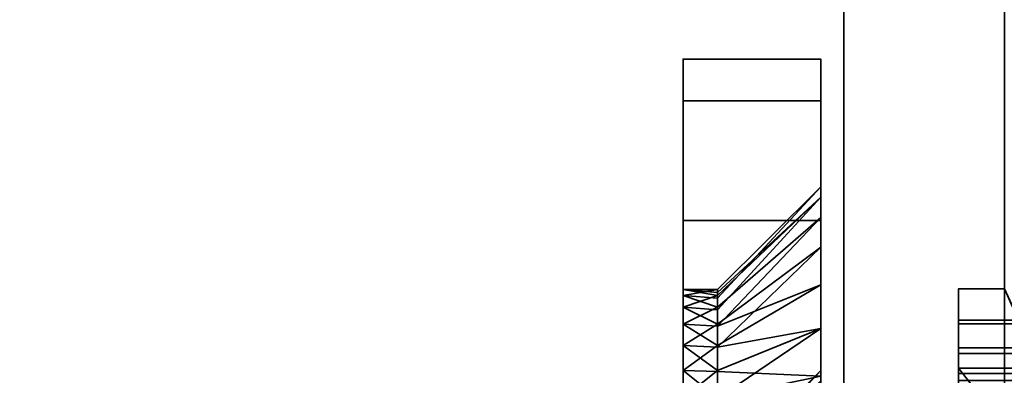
# Model space of a CAD drawing. Header units: millimetres. Extents: x -625 to 3625, y -115 to 71.
# Tile 429 of 656: x 1966 to 1987, y -21 to -14. Entities that reach past the tile are written whole.
import ezdxf

# ---------------------------------------------------------------- set-up
doc = ezdxf.new("R2010")
doc.units = ezdxf.units.MM
doc.layers.add('152', color=7, linetype='Continuous', true_color=0xffffff)

# ---------------------------------------------------------------- blocks, each defined once
blk = doc.blocks.new('UG_SURFACE_002')
at = {"layer": '152', "color": 252, "linetype": 'Continuous', "lineweight": 35}
for points in [[(2200, -31, 2235), (2200, 69, 2235), (800, 69, 2235), (800, -31, 2235)], [(950, -31, 2085), (950, 69, 2085), (2050, 69, 2085), (2050, -31, 2085)]]:
    blk.add_3dface(points, dxfattribs=at)
blk = doc.blocks.new('UG_SURFACE_078')
at = {"layer": '152', "color": 252, "linetype": 'Continuous', "lineweight": 35}
for points in [[(1980.5, -14.5, 413), (1980.5, -21.28, 347.741), (1980.5, -24.737, 410.573), (1980.5, -23.902, 411.5)], [(1980.5, -23.902, 411.5), (1980.5, -23.516, 412.686), (1980.5, -14.5, 413)], [(1980.5, -14.5, 328), (1980.5, -20.737, 342.573), (1980.5, -19.902, 343.5)], [(1980.5, -23.516, 412.686), (1980.5, -23.647, 413.927), (1980.5, -15.413, 417.592), (1980.5, -14.5, 413)], [(1980.5, -14.5, 413), (1980.5, -19.647, 345.927), (1980.5, -20.271, 347.007)], [(1980.5, -19.902, 343.5), (1980.5, -19.516, 344.686), (1980.5, -14.5, 328)], [(1980.5, -19.516, 344.686), (1980.5, -19.647, 345.927), (1980.5, -14.5, 413), (1980.5, -14.5, 328)], [(1980.5, -23.124, 342.066), (1980.5, -21.876, 342.066), (1980.5, -14.5, 328), (1980.5, -31.5, 328)], [(1980.5, -21.876, 342.066), (1980.5, -20.737, 342.573), (1980.5, -14.5, 328)], [(1980.5, -20.271, 347.007), (1980.5, -21.28, 347.741), (1980.5, -14.5, 413)], [(1980.5, -14.5, 328), (1980.5, -14.5, 277), (1980.5, -23.647, 277.927), (1980.5, -24.271, 279.007)], [(1980.5, -23.902, 275.5), (1980.5, -23.516, 276.686), (1980.5, -14.5, 277), (1980.5, -15.413, 272.408)], [(1980.5, -23.516, 276.686), (1980.5, -23.647, 277.927), (1980.5, -14.5, 277)], [(1980.5, -31.5, 328), (1980.5, -14.5, 328), (1980.5, -25.28, 279.741), (1980.5, -26.5, 280)], [(1980.5, -24.271, 279.007), (1980.5, -25.28, 279.741), (1980.5, -14.5, 328)], [(1983.5, -14.5, 328), (1983.5, -14.5, 277), (1980.5, -14.5, 277), (1980.5, -14.5, 328)], [(1980.5, -14.5, 328), (1980.5, -14.5, 413), (1983.5, -14.5, 413), (1983.5, -14.5, 328)], [(1980.5, -15.413, 417.592), (1983.5, -15.413, 417.592), (1983.5, -14.5, 413), (1980.5, -14.5, 413)], [(1983.5, -15.413, 272.408), (1980.5, -15.413, 272.408), (1980.5, -14.5, 277), (1983.5, -14.5, 277)], [(1983.5, -14.5, 413), (1983.5, -21.279, 413.549), (1983.5, -21.507, 411.378)], [(1983.5, -14.5, 328), (1983.5, -14.5, 413), (1983.5, -17.279, 345.549)], [(1983.5, -21.507, 411.378), (1983.5, -22.598, 409.487), (1983.5, -19.414, 349.247), (1983.5, -14.5, 413)], [(1983.5, -17.279, 345.549), (1983.5, -17.507, 343.378), (1983.5, -14.5, 328)], [(1983.5, -21.953, 415.625), (1983.5, -21.279, 413.549), (1983.5, -14.5, 413), (1983.5, -15.413, 417.592)], [(1983.5, -29.5, 328), (1983.5, -14.5, 328), (1983.5, -20.365, 340.204), (1983.5, -22.5, 339.75)], [(1983.5, -17.507, 343.378), (1983.5, -18.598, 341.487), (1983.5, -14.5, 328)], [(1983.5, -14.5, 413), (1983.5, -19.414, 349.247), (1983.5, -17.953, 347.625)], [(1983.5, -18.598, 341.487), (1983.5, -20.365, 340.204), (1983.5, -14.5, 328)], [(1983.5, -15.413, 272.408), (1983.5, -14.5, 277), (1983.5, -21.279, 277.549), (1983.5, -21.507, 275.378)], [(1983.5, -14.5, 277), (1983.5, -14.5, 328), (1983.5, -23.414, 281.247), (1983.5, -21.953, 279.625)], [(1983.5, -21.953, 279.625), (1983.5, -21.279, 277.549), (1983.5, -14.5, 277)], [(1983.5, -26.5, 282.25), (1983.5, -25.408, 282.135), (1983.5, -14.5, 328), (1983.5, -29.5, 328)], [(1983.5, -25.408, 282.135), (1983.5, -23.414, 281.247), (1983.5, -14.5, 328)], [(1983.5, -17.953, 347.625), (1983.5, -17.279, 345.549), (1983.5, -14.5, 413)], [(1980.5, -18.015, 421.485), (1980.5, -15.413, 417.592), (1980.5, -23.647, 413.927), (1980.5, -24.271, 415.007)], [(1980.5, -15.413, 272.408), (1980.5, -18.015, 268.515), (1980.5, -24.737, 274.573), (1980.5, -23.902, 275.5)], [(1980.5, -18.015, 421.485), (1983.5, -18.015, 421.485), (1983.5, -15.413, 417.592), (1980.5, -15.413, 417.592)], [(1983.5, -18.015, 268.515), (1980.5, -18.015, 268.515), (1980.5, -15.413, 272.408), (1983.5, -15.413, 272.408)], [(1983.5, -15.413, 417.592), (1983.5, -18.015, 421.485), (1983.5, -23.414, 417.247), (1983.5, -21.953, 415.625)], [(1983.5, -21.507, 275.378), (1983.5, -22.598, 273.487), (1983.5, -18.015, 268.515), (1983.5, -15.413, 272.408)], [(1983.5, -17.507, 343.378), (1983.5, -17.279, 345.549), (1981.25, -19.516, 345.314), (1981.25, -19.582, 344.693)], [(1983.5, -17.279, 345.549), (1983.5, -17.953, 347.625), (1981.25, -19.902, 346.5), (1981.25, -19.709, 345.907)], [(1981.25, -19.709, 345.907), (1981.25, -19.516, 345.314), (1983.5, -17.279, 345.549)], [(1983.5, -17.507, 343.378), (1981.25, -19.647, 344.073), (1981.25, -19.959, 343.533)], [(1981.25, -19.582, 344.693), (1981.25, -19.647, 344.073), (1983.5, -17.507, 343.378)], [(1981.25, -19.959, 343.533), (1981.25, -20.271, 342.993), (1983.5, -18.598, 341.487), (1983.5, -17.507, 343.378)], [(1981.25, -20.319, 346.964), (1981.25, -19.902, 346.5), (1983.5, -17.953, 347.625), (1983.5, -19.414, 349.247)], [(1980.5, -24.271, 415.007), (1980.5, -25.28, 415.741), (1980.5, -21.908, 424.087), (1980.5, -18.015, 421.485)], [(1980.5, -25.876, 274.066), (1980.5, -24.737, 274.573), (1980.5, -18.015, 268.515), (1980.5, -21.908, 265.913)], [(1980.5, -21.908, 424.087), (1983.5, -21.908, 424.087), (1983.5, -18.015, 421.485), (1980.5, -18.015, 421.485)], [(1983.5, -21.908, 265.913), (1980.5, -21.908, 265.913), (1980.5, -18.015, 268.515), (1983.5, -18.015, 268.515)], [(1983.5, -25.408, 418.135), (1983.5, -23.414, 417.247), (1983.5, -18.015, 421.485), (1983.5, -21.908, 424.087)], [(1983.5, -22.598, 273.487), (1983.5, -24.365, 272.204), (1983.5, -21.908, 265.913), (1983.5, -18.015, 268.515)], [(1983.5, -18.598, 341.487), (1981.25, -20.271, 342.993), (1981.25, -20.775, 342.626)], [(1981.25, -20.775, 342.626), (1981.25, -21.28, 342.259), (1983.5, -20.365, 340.204), (1983.5, -18.598, 341.487)], [(1983.5, -19.414, 349.247), (1981.25, -20.737, 347.427), (1981.25, -20.319, 346.964)], [(1981.25, -21.306, 347.681), (1981.25, -20.737, 347.427), (1983.5, -19.414, 349.247), (1983.5, -21.408, 350.135)], [(1983.5, -21.408, 350.135), (1983.5, -19.414, 349.247), (1983.5, -24.365, 408.204)], [(1983.5, -22.598, 409.487), (1983.5, -24.365, 408.204), (1983.5, -19.414, 349.247)], [(1981.25, -19.647, 344.073), (1980.5, -19.516, 344.686), (1980.5, -19.902, 343.5)], [(1980.5, -19.516, 344.686), (1981.25, -19.582, 344.693), (1981.25, -19.516, 345.314)], [(1981.25, -19.516, 345.314), (1980.5, -19.647, 345.927), (1980.5, -19.516, 344.686)], [(1981.25, -19.516, 345.314), (1981.25, -19.709, 345.907), (1980.5, -19.647, 345.927)], [(1981.25, -19.647, 344.073), (1981.25, -19.582, 344.693), (1980.5, -19.516, 344.686)], [(1980.5, -19.902, 343.5), (1981.25, -19.959, 343.533), (1981.25, -19.647, 344.073)], [(1980.5, -20.271, 347.007), (1980.5, -19.647, 345.927), (1981.25, -19.902, 346.5)], [(1980.5, -19.647, 345.927), (1981.25, -19.709, 345.907), (1981.25, -19.902, 346.5)], [(1980.5, -19.902, 343.5), (1980.5, -20.737, 342.573), (1981.25, -20.271, 342.993)], [(1981.25, -19.902, 346.5), (1981.25, -20.319, 346.964), (1980.5, -20.271, 347.007)], [(1981.25, -20.271, 342.993), (1981.25, -19.959, 343.533), (1980.5, -19.902, 343.5)], [(1980.5, -20.737, 342.573), (1981.25, -20.775, 342.626), (1981.25, -20.271, 342.993)], [(1980.5, -21.28, 347.741), (1980.5, -20.271, 347.007), (1981.25, -20.737, 347.427)], [(1980.5, -20.271, 347.007), (1981.25, -20.319, 346.964), (1981.25, -20.737, 347.427)], [(1983.5, -20.365, 340.204), (1981.25, -21.28, 342.259), (1981.25, -21.89, 342.13)], [(1981.25, -21.89, 342.13), (1981.25, -22.5, 342), (1983.5, -22.5, 339.75), (1983.5, -20.365, 340.204)], [(1981.25, -21.28, 342.259), (1980.5, -20.737, 342.573), (1980.5, -21.876, 342.066)], [(1981.25, -20.737, 347.427), (1981.25, -21.306, 347.681), (1980.5, -21.28, 347.741)], [(1981.25, -21.28, 342.259), (1981.25, -20.775, 342.626), (1980.5, -20.737, 342.573)], [(1980.5, -25.876, 410.066), (1980.5, -21.28, 347.741), (1980.5, -22.5, 348)], [(1980.5, -25.876, 410.066), (1980.5, -24.737, 410.573), (1980.5, -21.28, 347.741)], [(1980.5, -21.876, 342.066), (1981.25, -21.89, 342.13), (1981.25, -21.28, 342.259)], [(1980.5, -22.5, 348), (1980.5, -21.28, 347.741), (1981.25, -21.876, 347.934)], [(1980.5, -21.28, 347.741), (1981.25, -21.306, 347.681), (1981.25, -21.876, 347.934)], [(1983.5, -21.507, 275.378), (1983.5, -21.279, 277.549), (1981.25, -23.516, 277.314), (1981.25, -23.582, 276.693)], [(1983.5, -21.279, 277.549), (1983.5, -21.953, 279.625), (1981.25, -23.902, 278.5), (1981.25, -23.709, 277.907)], [(1981.25, -23.709, 277.907), (1981.25, -23.516, 277.314), (1983.5, -21.279, 277.549)], [(1983.5, -21.507, 411.378), (1983.5, -21.279, 413.549), (1981.25, -23.516, 413.314), (1981.25, -23.582, 412.693)], [(1983.5, -21.279, 413.549), (1983.5, -21.953, 415.625), (1981.25, -23.902, 414.5), (1981.25, -23.709, 413.907)], [(1981.25, -23.709, 413.907), (1981.25, -23.516, 413.314), (1983.5, -21.279, 413.549)], [(1983.5, -21.408, 350.135), (1981.25, -21.876, 347.934), (1981.25, -21.306, 347.681)]]:
    blk.add_3dface(points, dxfattribs=at)
blk = doc.blocks.new('UG_SURFACE_081')
at = {"layer": '152', "color": 252, "linetype": 'Continuous', "lineweight": 35}
for points in [[(1980.5, -15.413, 1852.592), (1980.5, -14.5, 1848), (1980.5, -23.516, 1847.686), (1980.5, -23.647, 1848.927)], [(1980.5, -14.5, 1763), (1980.5, -31.5, 1763), (1980.5, -23.124, 1777.066), (1980.5, -21.876, 1777.066)], [(1980.5, -14.5, 1848), (1980.5, -23.902, 1846.5), (1980.5, -23.516, 1847.686)], [(1980.5, -14.5, 1848), (1980.5, -14.5, 1763), (1980.5, -19.516, 1779.686), (1980.5, -19.647, 1780.927)], [(1980.5, -14.5, 1763), (1980.5, -19.902, 1778.5), (1980.5, -19.516, 1779.686)], [(1980.5, -24.737, 1845.573), (1980.5, -23.902, 1846.5), (1980.5, -14.5, 1848), (1980.5, -21.28, 1782.741)], [(1980.5, -19.647, 1780.927), (1980.5, -20.271, 1782.007), (1980.5, -14.5, 1848)], [(1980.5, -21.876, 1777.066), (1980.5, -20.737, 1777.573), (1980.5, -14.5, 1763)], [(1980.5, -20.737, 1777.573), (1980.5, -19.902, 1778.5), (1980.5, -14.5, 1763)], [(1980.5, -20.271, 1782.007), (1980.5, -21.28, 1782.741), (1980.5, -14.5, 1848)], [(1980.5, -14.5, 1712), (1980.5, -23.516, 1711.686), (1980.5, -23.647, 1712.927)], [(1980.5, -14.5, 1712), (1980.5, -15.413, 1707.408), (1980.5, -23.902, 1710.5), (1980.5, -23.516, 1711.686)], [(1980.5, -23.647, 1712.927), (1980.5, -24.271, 1714.007), (1980.5, -14.5, 1763), (1980.5, -14.5, 1712)], [(1980.5, -31.5, 1763), (1980.5, -14.5, 1763), (1980.5, -25.28, 1714.741), (1980.5, -26.5, 1715)], [(1980.5, -24.271, 1714.007), (1980.5, -25.28, 1714.741), (1980.5, -14.5, 1763)], [(1983.5, -14.5, 1763), (1983.5, -14.5, 1712), (1980.5, -14.5, 1712), (1980.5, -14.5, 1763)], [(1980.5, -14.5, 1763), (1980.5, -14.5, 1848), (1983.5, -14.5, 1848), (1983.5, -14.5, 1763)], [(1980.5, -15.413, 1852.592), (1983.5, -15.413, 1852.592), (1983.5, -14.5, 1848), (1980.5, -14.5, 1848)], [(1983.5, -15.413, 1707.408), (1980.5, -15.413, 1707.408), (1980.5, -14.5, 1712), (1983.5, -14.5, 1712)], [(1983.5, -14.5, 1848), (1983.5, -21.279, 1848.549), (1983.5, -21.507, 1846.378)], [(1983.5, -14.5, 1848), (1983.5, -15.413, 1852.592), (1983.5, -21.953, 1850.625), (1983.5, -21.279, 1848.549)], [(1983.5, -14.5, 1763), (1983.5, -18.598, 1776.487), (1983.5, -20.365, 1775.204)], [(1983.5, -14.5, 1763), (1983.5, -14.5, 1848), (1983.5, -17.279, 1780.549)], [(1983.5, -20.365, 1775.204), (1983.5, -22.5, 1774.75), (1983.5, -29.5, 1763), (1983.5, -14.5, 1763)], [(1983.5, -17.279, 1780.549), (1983.5, -17.507, 1778.378), (1983.5, -14.5, 1763)], [(1983.5, -21.507, 1846.378), (1983.5, -22.598, 1844.487), (1983.5, -17.279, 1780.549), (1983.5, -14.5, 1848)], [(1983.5, -17.507, 1778.378), (1983.5, -18.598, 1776.487), (1983.5, -14.5, 1763)], [(1983.5, -15.413, 1707.408), (1983.5, -14.5, 1712), (1983.5, -21.279, 1712.549), (1983.5, -21.507, 1710.378)], [(1983.5, -26.5, 1717.25), (1983.5, -25.408, 1717.135), (1983.5, -14.5, 1763), (1983.5, -29.5, 1763)], [(1983.5, -14.5, 1712), (1983.5, -21.953, 1714.625), (1983.5, -21.279, 1712.549)], [(1983.5, -25.408, 1717.135), (1983.5, -23.414, 1716.247), (1983.5, -14.5, 1763)], [(1983.5, -23.414, 1716.247), (1983.5, -21.953, 1714.625), (1983.5, -14.5, 1712), (1983.5, -14.5, 1763)], [(1980.5, -23.647, 1848.927), (1980.5, -24.271, 1850.007), (1980.5, -18.015, 1856.485), (1980.5, -15.413, 1852.592)], [(1980.5, -24.737, 1709.573), (1980.5, -23.902, 1710.5), (1980.5, -15.413, 1707.408), (1980.5, -18.015, 1703.515)], [(1980.5, -18.015, 1856.485), (1983.5, -18.015, 1856.485), (1983.5, -15.413, 1852.592), (1980.5, -15.413, 1852.592)], [(1983.5, -18.015, 1703.515), (1980.5, -18.015, 1703.515), (1980.5, -15.413, 1707.408), (1983.5, -15.413, 1707.408)], [(1983.5, -23.414, 1852.247), (1983.5, -21.953, 1850.625), (1983.5, -15.413, 1852.592), (1983.5, -18.015, 1856.485)], [(1983.5, -21.507, 1710.378), (1983.5, -22.598, 1708.487), (1983.5, -18.015, 1703.515), (1983.5, -15.413, 1707.408)], [(1983.5, -17.507, 1778.378), (1983.5, -17.279, 1780.549), (1981.25, -19.516, 1780.314), (1981.25, -19.582, 1779.693)], [(1983.5, -17.279, 1780.549), (1983.5, -17.953, 1782.625), (1981.25, -19.902, 1781.5), (1981.25, -19.709, 1780.907)], [(1981.25, -19.709, 1780.907), (1981.25, -19.516, 1780.314), (1983.5, -17.279, 1780.549)], [(1983.5, -17.953, 1782.625), (1983.5, -17.279, 1780.549), (1983.5, -22.598, 1844.487)], [(1983.5, -17.507, 1778.378), (1981.25, -19.647, 1779.073), (1981.25, -19.959, 1778.533)], [(1981.25, -19.582, 1779.693), (1981.25, -19.647, 1779.073), (1983.5, -17.507, 1778.378)], [(1981.25, -19.959, 1778.533), (1981.25, -20.271, 1777.993), (1983.5, -18.598, 1776.487), (1983.5, -17.507, 1778.378)], [(1983.5, -17.953, 1782.625), (1983.5, -19.414, 1784.247), (1981.25, -20.737, 1782.427), (1981.25, -20.319, 1781.963)], [(1981.25, -20.319, 1781.963), (1981.25, -19.902, 1781.5), (1983.5, -17.953, 1782.625)], [(1983.5, -19.414, 1784.247), (1983.5, -17.953, 1782.625), (1983.5, -22.598, 1844.487)], [(1980.5, -24.271, 1850.007), (1980.5, -25.28, 1850.741), (1980.5, -21.908, 1859.087), (1980.5, -18.015, 1856.485)], [(1980.5, -25.876, 1709.066), (1980.5, -24.737, 1709.573), (1980.5, -18.015, 1703.515), (1980.5, -21.908, 1700.913)], [(1980.5, -21.908, 1859.087), (1983.5, -21.908, 1859.087), (1983.5, -18.015, 1856.485), (1980.5, -18.015, 1856.485)], [(1983.5, -21.908, 1700.913), (1980.5, -21.908, 1700.913), (1980.5, -18.015, 1703.515), (1983.5, -18.015, 1703.515)], [(1983.5, -25.408, 1853.135), (1983.5, -23.414, 1852.247), (1983.5, -18.015, 1856.485), (1983.5, -21.908, 1859.087)], [(1983.5, -21.908, 1700.913), (1983.5, -18.015, 1703.515), (1983.5, -22.598, 1708.487), (1983.5, -24.365, 1707.204)], [(1983.5, -20.365, 1775.204), (1983.5, -18.598, 1776.487), (1981.25, -20.271, 1777.993), (1981.25, -20.775, 1777.626)], [(1981.25, -21.306, 1782.681), (1981.25, -20.737, 1782.427), (1983.5, -19.414, 1784.247), (1983.5, -21.408, 1785.135)], [(1983.5, -19.414, 1784.247), (1983.5, -22.598, 1844.487), (1983.5, -24.365, 1843.204)], [(1983.5, -21.408, 1785.135), (1983.5, -19.414, 1784.247), (1983.5, -24.365, 1843.204)], [(1980.5, -19.516, 1779.686), (1980.5, -19.902, 1778.5), (1981.25, -19.647, 1779.073)], [(1980.5, -19.647, 1780.927), (1980.5, -19.516, 1779.686), (1981.25, -19.516, 1780.314)], [(1980.5, -19.516, 1779.686), (1981.25, -19.582, 1779.693), (1981.25, -19.516, 1780.314)], [(1981.25, -19.516, 1780.314), (1981.25, -19.709, 1780.907), (1980.5, -19.647, 1780.927)], [(1981.25, -19.647, 1779.073), (1981.25, -19.582, 1779.693), (1980.5, -19.516, 1779.686)], [(1980.5, -19.902, 1778.5), (1981.25, -19.959, 1778.533), (1981.25, -19.647, 1779.073)], [(1980.5, -19.647, 1780.927), (1981.25, -19.709, 1780.907), (1981.25, -19.902, 1781.5)], [(1981.25, -19.902, 1781.5), (1980.5, -20.271, 1782.007), (1980.5, -19.647, 1780.927)], [(1981.25, -20.271, 1777.993), (1980.5, -19.902, 1778.5), (1980.5, -20.737, 1777.573)], [(1981.25, -19.902, 1781.5), (1981.25, -20.319, 1781.963), (1980.5, -20.271, 1782.007)], [(1981.25, -20.271, 1777.993), (1981.25, -19.959, 1778.533), (1980.5, -19.902, 1778.5)], [(1980.5, -20.737, 1777.573), (1981.25, -20.775, 1777.626), (1981.25, -20.271, 1777.993)], [(1980.5, -21.28, 1782.741), (1980.5, -20.271, 1782.007), (1981.25, -20.737, 1782.427)], [(1980.5, -20.271, 1782.007), (1981.25, -20.319, 1781.963), (1981.25, -20.737, 1782.427)], [(1983.5, -20.365, 1775.204), (1981.25, -21.28, 1777.259), (1981.25, -21.89, 1777.13)], [(1981.25, -20.775, 1777.626), (1981.25, -21.28, 1777.259), (1983.5, -20.365, 1775.204)], [(1981.25, -21.89, 1777.13), (1981.25, -22.5, 1777), (1983.5, -22.5, 1774.75), (1983.5, -20.365, 1775.204)], [(1980.5, -20.737, 1777.573), (1980.5, -21.876, 1777.066), (1981.25, -21.28, 1777.259)], [(1981.25, -20.737, 1782.427), (1981.25, -21.306, 1782.681), (1980.5, -21.28, 1782.741)], [(1981.25, -21.28, 1777.259), (1981.25, -20.775, 1777.626), (1980.5, -20.737, 1777.573)], [(1980.5, -25.876, 1845.066), (1980.5, -21.28, 1782.741), (1980.5, -22.5, 1783)], [(1980.5, -25.876, 1845.066), (1980.5, -24.737, 1845.573), (1980.5, -21.28, 1782.741)], [(1980.5, -21.876, 1777.066), (1981.25, -21.89, 1777.13), (1981.25, -21.28, 1777.259)], [(1980.5, -22.5, 1783), (1980.5, -21.28, 1782.741), (1981.25, -21.876, 1782.934)], [(1980.5, -21.28, 1782.741), (1981.25, -21.306, 1782.681), (1981.25, -21.876, 1782.934)], [(1983.5, -21.507, 1710.378), (1983.5, -21.279, 1712.549), (1981.25, -23.516, 1712.314), (1981.25, -23.582, 1711.693)], [(1983.5, -21.279, 1712.549), (1983.5, -21.953, 1714.625), (1981.25, -23.902, 1713.5), (1981.25, -23.709, 1712.907)], [(1981.25, -23.709, 1712.907), (1981.25, -23.516, 1712.314), (1983.5, -21.279, 1712.549)], [(1983.5, -21.507, 1846.378), (1983.5, -21.279, 1848.549), (1981.25, -23.516, 1848.314), (1981.25, -23.582, 1847.693)], [(1983.5, -21.279, 1848.549), (1983.5, -21.953, 1850.625), (1981.25, -23.902, 1849.5), (1981.25, -23.709, 1848.907)], [(1981.25, -23.709, 1848.907), (1981.25, -23.516, 1848.314), (1983.5, -21.279, 1848.549)], [(1983.5, -21.408, 1785.135), (1981.25, -21.876, 1782.934), (1981.25, -21.306, 1782.681)]]:
    blk.add_3dface(points, dxfattribs=at)
blk = doc.blocks.new('UG_SURFACE_083')
at = {"layer": '152', "color": 43, "linetype": 'Continuous', "lineweight": 35}
for points in [[(1016, -49, 2017), (1984, -49, 2017), (1984, 0, 2017), (1016, 0, 2017)], [(1984, 0, 2), (1984, 0, 2017), (1984, -22, 27), (1984, -22, 25)], [(1984, 0, 2017), (1984, -49, 2017), (1984, -32, 27), (1984, -22, 27)], [(1984, 0, 2), (1984, -22, 25), (1984, -22.5, 24)], [(1984, -22.5, 24), (1984, -22.5, 14), (1984, -2), (1984, 0, 2)], [(1016, -47), (1016, -2), (1984, -2), (1984, -47)], [(1984, -47), (1984, -2), (1984, -22.5, 14), (1984, -31.5, 14)], [(1987.5, -19.5, 27), (1987.5, -19.5, 16), (1986.5, -19.5, 16), (1986.5, -19.5, 27)], [(1987.5, -19.5, 27), (1986.5, -19.5, 27), (1986.5, -20.184, 27.121), (1987.809, -20.184, 27.121)], [(1987.843, -20.265, 15.848), (1986.5, -20.265, 15.848), (1986.5, -19.5, 16), (1987.5, -19.5, 16)], [(1986.5, -19.5, 27), (1986.5, -22.5, 24), (1986.5, -22, 25)], [(1986.5, -20.184, 27.121), (1986.5, -19.5, 27), (1986.5, -22, 25)], [(1986.5, -22.5, 24), (1986.5, -19.5, 27), (1986.5, -19.5, 16), (1986.5, -20.265, 15.848)], [(1987.809, -20.184, 27.121), (1986.5, -20.184, 27.121), (1986.5, -20.786, 27.468), (1988.052, -20.786, 27.468)], [(1986.5, -20.786, 27.468), (1986.5, -20.184, 27.121), (1986.5, -22, 25)], [(1988.101, -20.914, 15.414), (1986.5, -20.914, 15.414), (1986.5, -20.265, 15.848), (1987.843, -20.265, 15.848)], [(1986.5, -22.5, 24), (1986.5, -20.265, 15.848), (1986.5, -20.914, 15.414)], [(1988.052, -20.786, 27.468), (1986.5, -20.786, 27.468), (1986.5, -21.232, 28), (1988.216, -21.232, 28)], [(1986.5, -22, 25), (1986.5, -22, 27), (1986.5, -21.232, 28), (1986.5, -20.786, 27.468)], [(1988.256, -21.348, 14.765), (1986.5, -21.348, 14.765), (1986.5, -20.914, 15.414), (1988.101, -20.914, 15.414)], [(1986.5, -20.914, 15.414), (1986.5, -21.348, 14.765), (1986.5, -22.5, 14), (1986.5, -22.5, 24)], [(1986.5, -21.232, 28), (1986.5, -32.768, 28), (1989.008, -29.575, 28), (1989.008, -24.425, 28)], [(1989.008, -24.425, 28), (1988.216, -21.232, 28), (1986.5, -21.232, 28)], [(1986.5, -32.768, 28), (1986.5, -21.232, 28), (1986.5, -22, 27), (1986.5, -32, 27)], [(1988.308, -21.5, 14), (1986.5, -21.5, 14), (1986.5, -21.348, 14.765), (1988.256, -21.348, 14.765)], [(1986.5, -21.348, 14.765), (1986.5, -21.5, 14), (1986.5, -22.5, 14)]]:
    blk.add_3dface(points, dxfattribs=at)
blk = doc.blocks.new('UG_SURFACE_095')
at = {"layer": '152', "color": 14, "linetype": 'Continuous', "lineweight": 35}
for points in [[(2031.3, -34.75, 2064.8), (2031.3, -5.75, 2064.8), (968.7, -5.75, 2064.8), (968.7, -34.75, 2064.8)], [(2027.25, -8.5, 2060.75), (2027.25, -46.75, 2060.75), (972.75, -46.75, 2060.75), (972.75, -8.5, 2060.75)]]:
    blk.add_3dface(points, dxfattribs=at)
blk = doc.blocks.new('UG_SURFACE_096')
at = {"layer": '152', "color": 7, "linetype": 'Continuous', "lineweight": 35}
for points in [[(972.75, -8.75, 2060.75), (972.75, -46.75, 2060.75), (2027.25, -46.75, 2060.75), (2027.25, -8.75, 2060.75)], [(2027, -8.75, 2060.5), (2027, -46.75, 2060.5), (973, -46.75, 2060.5), (973, -8.75, 2060.5)]]:
    blk.add_3dface(points, dxfattribs=at)
blk = doc.blocks.new('UG_SURFACE_104')
at = {"layer": '152', "color": 31, "linetype": 'Continuous', "lineweight": 35}
for points in [[(2035.75, -34.75, 2069.25), (2035.75, 50.25, 2069.25), (964.25, 50.25, 2069.25), (964.25, -34.75, 2069.25)], [(1987.75, 3.25, 2021.25), (1987.75, -44.75, 2021.25), (1012.25, -44.75, 2021.25), (1012.25, 3.25, 2021.25)], [(2031.25, -3.75, 2064.75), (2031.25, -34.75, 2064.75), (968.75, -34.75, 2064.75), (968.75, -3.75, 2064.75)], [(2026.75, -44.75, 2060.25), (2026.75, -3.75, 2060.25), (973.25, -3.75, 2060.25), (973.25, -44.75, 2060.25)]]:
    blk.add_3dface(points, dxfattribs=at)
blk = doc.blocks.new('UG_SURFACE_106')
at = {"layer": '152', "color": 7, "linetype": 'Continuous', "lineweight": 35}
for points in [[(1012.25, 2.75, 2021.25), (1012.25, -44.75, 2021.25), (1987.75, -44.75, 2021.25), (1987.75, 2.75, 2021.25)], [(1987.5, 2.75, 2021), (1987.5, -44.75, 2021), (1012.5, -44.75, 2021), (1012.5, 2.75, 2021)]]:
    blk.add_3dface(points, dxfattribs=at)

msp = doc.modelspace()

# ---------------------------------------------------------------- linework, layer by layer
at = {"layer": '152', "color": 252, "linetype": 'Continuous', "lineweight": -3, "true_color": 0x939598}
for p, q in [((1984, 0, 2017), (1984, -49, 2017)), ((1984, -2), (1984, -47)), ((1980.5, -14.5, 277), (1980.5, -14.5, 413)), ((1980.5, -14.5, 413), (1983.5, -14.5, 413)), ((1983.5, -14.5, 277), (1980.5, -14.5, 277)), ((1980.5, -14.5, 1712), (1980.5, -14.5, 1848)), ((1980.5, -14.5, 1848), (1983.5, -14.5, 1848)), ((1983.5, -14.5, 1712), (1980.5, -14.5, 1712)), ((1983.5, -14.5, 277), (1983.5, -14.5, 413)), ((1983.5, -14.5, 1712), (1983.5, -14.5, 1848)), ((1983.5, -14.5, 277), (1983.5, -14.5, 413)), ((1986.5, -19.5, 16), (1986.5, -19.5, 27)), ((1987.5, -19.5, 16), (1986.5, -19.5, 16)), ((1987.5, -19.5, 27), (1986.5, -19.5, 27)), ((1988.216, -21.232, 28), (1986.5, -21.232, 28)), ((1986.5, -21.232, 28), (1986.5, -32.768, 28))]:
    msp.add_line(p, q, dxfattribs=at)
at = {"layer": '152', "color": 252, "linetype": 'Continuous', "lineweight": -3, "true_color": 0x939598, "extrusion": (-1, 0, 0)}
for centre, radius in [((22.5, 345, -1983.5), 5.25), ((22.5, 1780, -1983.5), 5.25), ((22.5, 345, -1980.5), 3), ((22.5, 1780, -1980.5), 3), ((26.5, 413, -1983.5), 5.25), ((26.5, 277, -1983.5), 5.25), ((26.5, 1712, -1983.5), 5.25), ((26.5, 1848, -1983.5), 5.25), ((26.5, 413, -1983.5), 5.25)]:
    msp.add_circle(centre, radius, dxfattribs=at)
at = {"layer": '152', "color": 252, "linetype": 'Continuous', "lineweight": -3, "true_color": 0x939598, "extrusion": (1, 0, 0)}
for centre in [(-22.5, 345, 1981.25), (-22.5, 1780, 1981.25)]:
    msp.add_circle(centre, 3, dxfattribs=at)
at = {"layer": '152', "color": 252, "linetype": 'Continuous', "lineweight": -3, "true_color": 0x939598, "extrusion": (-1, 0, 0)}
for centre, radius, start, end in [((26.5, 413, -1980.5), 12, 90, 180), ((26.5, 277, -1980.5), 12, 180, 270), ((26.5, 1712, -1980.5), 12, 180, 270), ((26.5, 1848, -1980.5), 12, 90, 180), ((19.5, 14, -1986.5), 2, 0, 90), ((19.5, 29, -1986.5), 2, 270, 330)]:
    msp.add_arc(centre, radius, start, end, dxfattribs=at)
at = {"layer": '152', "color": 252, "linetype": 'Continuous', "lineweight": -3, "true_color": 0x939598, "extrusion": (1, 0, 0)}
for centre, start, end in [((-26.5, 413, 1983.5), 0, 90), ((-26.5, 277, 1983.5), 270, 0), ((-26.5, 1848, 1983.5), 0, 90), ((-26.5, 1712, 1983.5), 270, 0)]:
    msp.add_arc(centre, 12, start, end, dxfattribs=at)

# ---------------------------------------------------------------- block references
at = {"layer": '152', "color": 252, "linetype": 'Continuous', "lineweight": -3, "true_color": 0x939598}
for name in ['UG_SURFACE_083', 'UG_SURFACE_002', 'UG_SURFACE_104', 'UG_SURFACE_106', 'UG_SURFACE_095', 'UG_SURFACE_096', 'UG_SURFACE_078', 'UG_SURFACE_081']:
    msp.add_blockref(name, (0, 0), dxfattribs=at)

doc.saveas('drawing.dxf')
